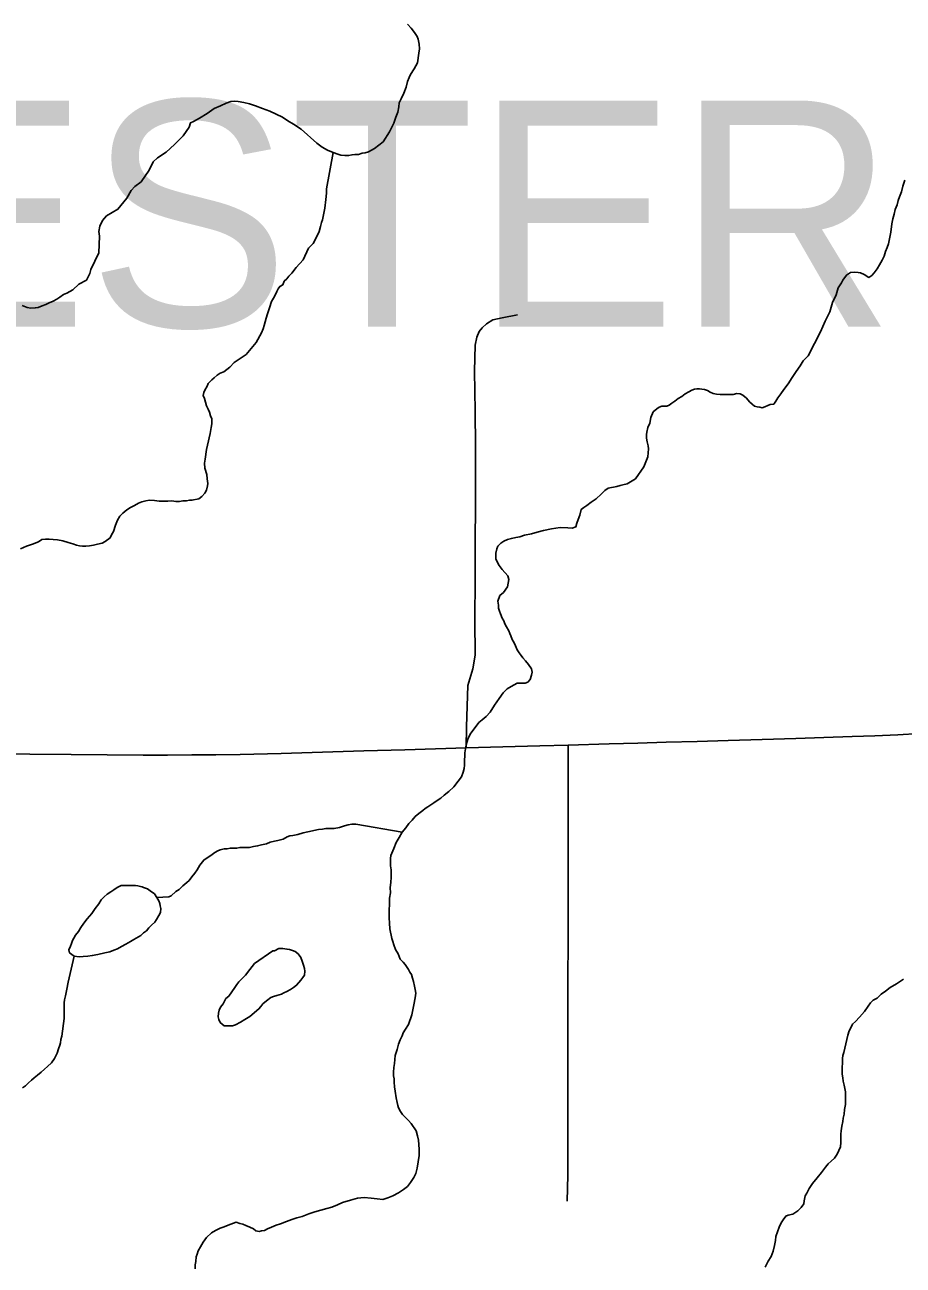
# Model space of a CAD drawing. Extents: x 103424 to 286016, y 38711 to 110967.
# Drawn here: x 110967 to 114482, y 84863 to 89827 of the extents above; entities that cross this region are included whole.
import ezdxf

# ---------------------------------------------------------------- set-up
doc = ezdxf.new("R2010")
doc.units = 0
for name, color, linetype in [('GM_X_County_Road', 7, 'Continuous'), ('GM_X_Minor_Lake', 7, 'Continuous'), ('GM_X_Minor_River', 7, 'Continuous'), ('GM_X_Township_Road', 7, 'Continuous'), ('GM_X_Township_Text', 7, 'Continuous')]:
    doc.layers.add(name, color=color, linetype=linetype)

msp = doc.modelspace()

# ---------------------------------------------------------------- linework, layer by layer
at = {"layer": 'GM_X_County_Road'}
msp.add_lwpolyline([(110821.5, 86909.7), (110986.6, 86908.2), (111151.7, 86906.7), (111296.4, 86905.4), (111441.1, 86904.1), (111537.8, 86904.4), (111634.6, 86904.8), (111731.3, 86905.5), (111828.1, 86906.1), (111993.1, 86911.1), (112158.1, 86916), (112323.1, 86920.9), (112488.1, 86925.8), (112610.3, 86929.5), (112732.6, 86933.1), (112880, 86937.1), (113027.4, 86941.1), (113140.7, 86944.2), (113305.7, 86948.9), (113419.3, 86952.2), (113532.9, 86955.4), (113657.3, 86958.8), (113781.7, 86962.2), (113916.8, 86966.7), (114051.9, 86971.2), (114164.4, 86974.6), (114276.9, 86978), (114368.3, 86981.6), (114459.8, 86985.1), (114547.1, 86990.1)], dxfattribs=at)
at = {"layer": 'GM_X_Minor_Lake'}
for points in [[(111435.8, 86376.5), (111429.4, 86378.6), (111419.3, 86380.5), (111409.2, 86382.4), (111387, 86382.2)], [(111387, 86382.2), (111352.7, 86381.8), (111336.6, 86373.6), (111322.5, 86365.4), (111310.5, 86357.2), (111296.5, 86346.9), (111284.5, 86336.7), (111272.5, 86324.5), (111262.6, 86308.2), (111248.7, 86289.9), (111234.8, 86269.5), (111216.9, 86249.2), (111202.9, 86230.8), (111191, 86214.6), (111181.1, 86198.3), (111169.1, 86184), (111163.2, 86171.8), (111157.3, 86161.7), (111153.4, 86149.5), (111149.5, 86139.4), (111143.6, 86125.2), (111145.7, 86113.1), (111164.1, 86099.1), (111184.3, 86097.3), (111200.4, 86097.5), (111218.6, 86099.7), (111236.7, 86101.9), (111258.9, 86106.2), (111287.1, 86112.5), (111307.3, 86116.7), (111323.4, 86123), (111337.4, 86129.2), (111353.5, 86137.4), (111371.5, 86147.7), (111389.6, 86158), (111403.6, 86166.2), (111431.7, 86182.6), (111441.7, 86192.8), (111453.7, 86201), (111463.7, 86213.2), (111473.7, 86223.4), (111487.6, 86235.7), (111493.6, 86245.9), (111503.5, 86262.1), (111509.4, 86274.3), (111511.2, 86290.5), (111509.1, 86300.6), (111507, 86310.6), (111502.8, 86320.7), (111494.6, 86334.8), (111486.3, 86348.8), (111468, 86360.8), (111457.8, 86368.7), (111441.6, 86374.6), (111435.8, 86376.5)], [(111959.6, 86121.2), (111885.4, 86070), (111867.5, 86045.6), (111849.6, 86023.2), (111833.7, 86006.9), (111823.7, 85996.7), (111815.7, 85986.5), (111807.8, 85974.3), (111795.9, 85956), (111783.9, 85939.7), (111771.9, 85929.5), (111760.1, 85909.1), (111750.1, 85894.9), (111744.2, 85882.7), (111742.3, 85870.6), (111740.5, 85856.4), (111742.6, 85846.4), (111748.8, 85834.3), (111765.1, 85820.3), (111785.3, 85820.5), (111797.5, 85820.6), (111809.5, 85824.8), (111829.6, 85835.1), (111847.7, 85845.4), (111867.7, 85857.7), (111903.7, 85888.4), (111911.7, 85898.5), (111919.6, 85908.7), (111933.6, 85921), (111951.7, 85933.3), (111961.7, 85937.4), (111975.8, 85941.6), (111993.9, 85947.9), (112004, 85952), (112016, 85958.2), (112030, 85966.4), (112042.1, 85974.6), (112054.1, 85982.8), (112072, 86003.2), (112080, 86013.4), (112085.9, 86023.5), (112087.7, 86039.7), (112085.6, 86049.8), (112081.4, 86063.9), (112077.2, 86080), (112071, 86094.1), (112060.7, 86108.1), (112048.5, 86118.1), (112038.3, 86122), (112026.2, 86126), (112016, 86127.9), (111999.8, 86129.7), (111983.7, 86129.6), (111965.6, 86121.3), (111961.6, 86121.3), (111959.6, 86121.2)], [(111959.6, 86121.2), (111885.4, 86070), (111867.5, 86045.6), (111849.6, 86023.2), (111833.7, 86006.9), (111823.7, 85996.7), (111815.7, 85986.5), (111807.8, 85974.3), (111795.9, 85956), (111783.9, 85939.7), (111771.9, 85929.5), (111760.1, 85909.1), (111750.1, 85894.9), (111744.2, 85882.7), (111742.3, 85870.6), (111740.5, 85856.4), (111742.6, 85846.4), (111748.8, 85834.3), (111765.1, 85820.3), (111785.3, 85820.5), (111797.5, 85820.6), (111809.5, 85824.8), (111829.6, 85835.1), (111847.7, 85845.4), (111867.7, 85857.7), (111903.7, 85888.4), (111911.7, 85898.5), (111919.6, 85908.7)], [(111919.6, 85908.7), (111933.6, 85921), (111951.7, 85933.3), (111961.7, 85937.4), (111975.8, 85941.6), (111993.9, 85947.9), (112004, 85952), (112016, 85958.2), (112030, 85966.4), (112042.1, 85974.6), (112054.1, 85982.8), (112072, 86003.2), (112080, 86013.4), (112085.9, 86023.5), (112087.7, 86039.7), (112085.6, 86049.8), (112081.4, 86063.9), (112077.2, 86080), (112071, 86094.1), (112060.7, 86108.1), (112048.5, 86118.1), (112038.3, 86122), (112026.2, 86126), (112016, 86127.9), (111999.8, 86129.7), (111983.7, 86129.6), (111965.6, 86121.3), (111961.6, 86121.3), (111959.6, 86121.2)]]:
    msp.add_lwpolyline(points, dxfattribs=at)
at = {"layer": 'GM_X_Minor_River'}
for points in [[(112498, 89829.8), (112512.3, 89813.8), (112526.7, 89795.7), (112536.9, 89779.7), (112541.1, 89769.6), (112545.4, 89749.4), (112545.6, 89731.3), (112543.8, 89713.1), (112538.2, 89674.6), (112524.3, 89650.2), (112510.4, 89627.9), (112504.5, 89615.7), (112498.7, 89599.5), (112492.9, 89577.2), (112483, 89552.8), (112473.2, 89530.5), (112465.3, 89514.3), (112463.5, 89498.1), (112459.7, 89477.8), (112451.8, 89457.6), (112444, 89433.2), (112426.3, 89398.7), (112400.5, 89358.1), (112366.5, 89331.5), (112342.4, 89319.1), (112328.3, 89314.9), (112316.2, 89312.8), (112302.1, 89308.6), (112288, 89308.5), (112275.9, 89306.3), (112263.8, 89304.2), (112247.6, 89304), (112231.4, 89305.9), (112219.3, 89309.8), (112201, 89315.7), (112178.7, 89325.5), (112156.4, 89337.4), (112136, 89353.4), (112072.7, 89409.3), (112042.2, 89429.2), (112019.8, 89443.2), (111997.4, 89457.1), (111973, 89468.9), (111946.7, 89480.8), (111918.2, 89492.6), (111889.8, 89502.5), (111865.5, 89510.3), (111843.2, 89516.1), (111821, 89520), (111804.8, 89521.8), (111790.7, 89519.6), (111772.6, 89513.4), (111750.5, 89503.1), (111724.3, 89492.7), (111696.3, 89472.2), (111666.2, 89453.8), (111642.2, 89439.4), (111630.1, 89435.2), (111624.2, 89417), (111600.4, 89382.4), (111566.5, 89347.7), (111532.5, 89317), (111498.4, 89294.5), (111480.5, 89278.1), (111464.7, 89245.7), (111432.9, 89198.9), (111406.9, 89180.4), (111392.9, 89164.1), (111375.1, 89133.7), (111339.3, 89088.8), (111293.1, 89062.1), (111277.2, 89043.8), (111267.3, 89021.5), (111263.6, 88999.2), (111265.8, 88981), (111262.5, 88914.3), (111231, 88847.3), (111227.1, 88831.1), (111213.3, 88804.7), (111183.2, 88788.3), (111159.2, 88765.8), (111135.1, 88753.4), (111121.1, 88747.2), (111107.1, 88737), (111095, 88728.8), (111081, 88720.6), (111064.9, 88714.4), (111050.9, 88708.2), (111036.8, 88702)], [(112201, 89315.7), (112174.5, 89169.9), (112174.6, 89153.8), (112170.9, 89127.5), (112167.3, 89093.1), (112161.5, 89066.8), (112157.7, 89046.5), (112153.8, 89036.4), (112150, 89020.2), (112144.1, 88999.9), (112134.3, 88977.6), (112120.5, 88951.2), (112102.5, 88932.8), (112080.8, 88886.2), (112052.9, 88855.6), (112035, 88833.2), (112023, 88820.9), (112015.1, 88810.7), (112005.1, 88800.5), (111999.2, 88786.3), (111987.1, 88780.2), (111981.2, 88770), (111975.3, 88759.8), (111965.4, 88739.5), (111953.5, 88719.2), (111945.7, 88694.9), (111937.9, 88670.6), (111932.1, 88652.3), (111928.2, 88638.1), (111924.3, 88624), (111920.5, 88609.8), (111914.6, 88593.6), (111892.8, 88555), (111853, 88508.1), (111820.9, 88485.6), (111804.9, 88475.3), (111786.9, 88456.9), (111762.9, 88438.5), (111748.8, 88432.3), (111736.8, 88424.1), (111724.8, 88413.9), (111714.8, 88405.7), (111700.8, 88391.4), (111696.9, 88381.3), (111687, 88365), (111683.1, 88354.9), (111681.2, 88342.7), (111685.4, 88330.7), (111689.6, 88316.6), (111693.8, 88302.4), (111700, 88288.4), (111706.2, 88276.3), (111710.4, 88262.2), (111714.6, 88250.1), (111714.8, 88229.9), (111713, 88215.8), (111709.2, 88191.5), (111697.7, 88144.9), (111693.8, 88126.7), (111688.2, 88088.2), (111686.4, 88072.1), (111686.6, 88051.9), (111695, 88027.7), (111697.2, 88009.5), (111699.4, 87991.4), (111697.5, 87981.3), (111693.7, 87965.1), (111687.8, 87952.9), (111675.8, 87938.6), (111663.8, 87930.4), (111635.6, 87924.1), (111625.5, 87924), (111613.4, 87921.8), (111599.3, 87921.7), (111585.2, 87919.5), (111571, 87919.4), (111554.8, 87921.2), (111538.7, 87921.1), (111522.5, 87920.9), (111504.4, 87920.7), (111486.2, 87922.6), (111466, 87924.4), (111451.8, 87922.2), (111435.7, 87918), (111421.7, 87911.8), (111405.6, 87903.6), (111389.5, 87895.3), (111375.5, 87885.1), (111359.5, 87872.8), (111347.5, 87860.6), (111337.6, 87844.3), (111329.8, 87824), (111322, 87799.7), (111314.1, 87785.5), (111308.1, 87773.3), (111288.1, 87759), (111276.1, 87752.8), (111257.9, 87748.6), (111241.8, 87744.4), (111225.7, 87742.2), (111211.6, 87740)], [(114488.6, 89205.2), (114480.8, 89180.8), (114475, 89158.6), (114467.2, 89138.3), (114461.3, 89124.1), (114457.4, 89105.9), (114449.6, 89087.6), (114445.7, 89069.4), (114439.9, 89051.1), (114436.1, 89030.9), (114432.4, 88996.5), (114426.7, 88970.2), (114422.9, 88950), (114417, 88935.8), (114411.1, 88919.5), (114405.3, 88901.3), (114397.4, 88885), (114387.5, 88866.8), (114377.6, 88850.5), (114365.7, 88834.2), (114355.7, 88824), (114343.7, 88815.8), (114325.4, 88827.8), (114311.1, 88833.7), (114301, 88835.6), (114286.9, 88837.5), (114270.7, 88835.3), (114254.7, 88825), (114240.8, 88804.7), (114234.9, 88794.5), (114221, 88774.2), (114213.2, 88745.8), (114199.4, 88715.4), (114187.7, 88678.9), (114170, 88640.3), (114150.3, 88597.7), (114126.6, 88551), (114100.9, 88502.3), (114081, 88481.9), (114069.1, 88461.6), (114053.2, 88439.2), (114037.3, 88414.8), (114021.4, 88390.4), (114003.5, 88368), (113991.6, 88349.7), (113979.7, 88333.4), (113971.8, 88321.2), (113963.8, 88309), (113949.7, 88306.8), (113939.7, 88302.7), (113927.6, 88298.5), (113917.5, 88294.4), (113907.4, 88296.3), (113897.3, 88298.2), (113887.2, 88300.1), (113877, 88308.1), (113866.8, 88318.1), (113854.5, 88332.1), (113840.2, 88344.1), (113830, 88350.1), (113815.9, 88352), (113801.8, 88347.8), (113787.7, 88347.6), (113749.3, 88347.2), (113735.1, 88349.1), (113721, 88351), (113708.8, 88356.9), (113698.6, 88362.9), (113686.5, 88366.8), (113676.3, 88368.7), (113666.2, 88370.7), (113656.1, 88370.6), (113646, 88368.4), (113636, 88364.3), (113623.9, 88358.1), (113609.9, 88349.9), (113595.9, 88339.6), (113581.8, 88331.4), (113567.8, 88321.2), (113555.8, 88313), (113545.8, 88304.8), (113535.8, 88300.7), (113515.6, 88300.5), (113505.5, 88296.3), (113495.5, 88290.2), (113481.5, 88277.9), (113471.7, 88255.6), (113467.9, 88233.3), (113460, 88215.1), (113456.2, 88196.8)], [(111036.8, 88702), (111020.7, 88695.7), (111008.6, 88693.6), (110990.4, 88693.4), (110976.3, 88695.3), (110956, 88703.2)], [(113456.2, 88196.8), (113454.3, 88186.7), (113454.4, 88172.6), (113456.6, 88158.5), (113460.8, 88142.3), (113463, 88130.2), (113461.2, 88114.1), (113459.3, 88097.9), (113443.7, 88057.3), (113409.9, 88010.5), (113377.8, 87990), (113359.7, 87985.8), (113349.6, 87983.7), (113335.5, 87979.5), (113301.3, 87973.1), (113287.2, 87962.8), (113273.3, 87948.5), (113253.3, 87930.2), (113233.2, 87915.8), (113215.2, 87903.5), (113203.2, 87895.3), (113193.2, 87887.1), (113187.4, 87864.8), (113181.5, 87846.6), (113175.6, 87832.4), (113171.8, 87818.2), (113157.7, 87812), (113139.5, 87813.9), (113109.2, 87815.6), (113074.9, 87809.2), (113042.7, 87802.8), (113016.5, 87796.5), (112994.4, 87790.2), (112966.2, 87783.8), (112948.1, 87777.6), (112931.9, 87775.4), (112913.8, 87771.2), (112897.7, 87767), (112883.6, 87760.8), (112871.6, 87752.6), (112859.6, 87740.4), (112855.7, 87730.2), (112851.9, 87712), (112852.2, 87687.8), (112864.6, 87663.6), (112876.9, 87647.6), (112899.4, 87621.6), (112903.6, 87607.5), (112897.9, 87577.1), (112882, 87554.7), (112868, 87542.5), (112860.2, 87520.2), (112862.4, 87504), (112862.5, 87491.9), (112866.7, 87479.8), (112870.9, 87469.8), (112877.1, 87451.6), (112883.3, 87441.6), (112887.5, 87429.5), (112893.7, 87417.5), (112904, 87401.4), (112908.1, 87391.3), (112912.3, 87381.3), (112916.5, 87367.2), (112924.7, 87353.1), (112930.9, 87341.1), (112937.2, 87325), (112945.4, 87312.9), (112953.6, 87302.9), (112959.8, 87292.9), (112970, 87280.8), (112982.3, 87266.8), (112994.6, 87248.8), (112996.8, 87236.7), (112994.9, 87224.5), (112989.1, 87206.3), (112979.1, 87196.1), (112969, 87191.9), (112950.9, 87191.8), (112936.7, 87191.6), (112912.6, 87179.3), (112896.6, 87169), (112880.6, 87152.7), (112864.7, 87130.3), (112846.9, 87103.9), (112829, 87075.4), (112813, 87059.1), (112797, 87044.8), (112783, 87034.5), (112749.3, 86987.7), (112739.4, 86967.4), (112733.6, 86945.1), (112729.7, 86928.9), (112727.9, 86912.8), (112728.1, 86898.6), (112726.2, 86886.5), (112726.3, 86876.4), (112726.4, 86864.3), (112724.6, 86850.1), (112720.7, 86835.9), (112714.9, 86817.7)], [(111211.6, 87740), (111197.5, 87739.9), (111185.3, 87741.8), (111173.2, 87743.7), (111159, 87749.6), (111140.7, 87755.5), (111118.4, 87761.3), (111098.2, 87765.2), (111080, 87767), (111063.8, 87768.8), (111049.7, 87768.7), (111035.6, 87766.6), (111021.5, 87758.3), (110997.4, 87748), (110973.3, 87739.7), (110949.2, 87729.3)], [(112714.9, 86817.7), (112701, 86799.4), (112683, 86777), (112663, 86758.6), (112645, 86744.3), (112631, 86732), (112617, 86721.8), (112603, 86713.5), (112591, 86705.3), (112578.9, 86697.1), (112568.9, 86691), (112558.9, 86682.8), (112542.9, 86670.5), (112528.9, 86658.3), (112516.9, 86644), (112503, 86629.7), (112491.1, 86613.4), (112477.1, 86595.1), (112465.2, 86574.8), (112453.4, 86554.5), (112443.5, 86530.1), (112435.7, 86511.9), (112431.8, 86501.7), (112429.9, 86489.6), (112430.1, 86473.4), (112430.2, 86461.3), (112432.4, 86445.2), (112432.6, 86431), (112432.8, 86414.9), (112431, 86394.6), (112429.2, 86374.4), (112429.5, 86352.2), (112425.7, 86332), (112425.9, 86311.8), (112424.3, 86279.4), (112424.6, 86253.2), (112426.8, 86231), (112427.1, 86208.7), (112435.6, 86170.5), (112439.8, 86158.4), (112444, 86144.3), (112450.3, 86126.2), (112460.6, 86108.1), (112468.9, 86088), (112481.1, 86076), (112489.3, 86065.9), (112501.7, 86045.9), (112507.9, 86035.8), (112514.1, 86025.8), (112518.2, 86011.7), (112522.5, 85997.6), (112526.7, 85979.5), (112528.9, 85965.3), (112531.1, 85951.2), (112529.3, 85933), (112523.5, 85904.7), (112515.9, 85864.2), (112502.2, 85825.7), (112490.3, 85807.4), (112480.4, 85793.1), (112476.5, 85781), (112468.6, 85764.7), (112462.8, 85746.5), (112456.9, 85726.2), (112453, 85714.1), (112449.2, 85701.9), (112447.3, 85685.7), (112445.5, 85669.6), (112443.7, 85653.4), (112441.9, 85635.2), (112442, 85621), (112444.2, 85608.9), (112444.3, 85594.8), (112446.6, 85576.6), (112448.8, 85558.5), (112453.1, 85532.3), (112457.4, 85514.1), (112459.6, 85502), (112461.7, 85491.9), (112469.9, 85477.9), (112478.2, 85465.9), (112490.4, 85453.9), (112502.7, 85441.9), (112512.9, 85429.8), (112533.5, 85399.7), (112537.7, 85379.6), (112542, 85363.5), (112544.2, 85345.3), (112544.4, 85325.1), (112544.7, 85300.9), (112540.9, 85276.6), (112537.2, 85250.3), (112531.4, 85230), (112523.5, 85213.8), (112509.6, 85193.4), (112497.7, 85177.2), (112481.7, 85164.9), (112461.6, 85152.6), (112439.5, 85140.2), (112419.4, 85131.9), (112399.3, 85125.7)], [(112477.1, 86595.1), (112290.9, 86627.6), (112274.8, 86627.4), (112260.7, 86625.3), (112246.6, 86621.1), (112226.5, 86614.8), (112204.3, 86610.6), (112188.1, 86610.4), (112172, 86610.2), (112157.9, 86608.1), (112141.7, 86605.9), (112099.4, 86597.4), (112081.3, 86593.2), (112059.2, 86586.9), (112039, 86582.6), (112026.9, 86580.5), (112016.9, 86576.4), (112000.8, 86568.1), (111978.7, 86561.8), (111966.6, 86559.7), (111948.4, 86555.5), (111934.4, 86549.3), (111914.2, 86545), (111898.1, 86540.8), (111882, 86538.7), (111865.9, 86534.4), (111853.8, 86534.3), (111843.7, 86534.2), (111827.5, 86534.1), (111815.4, 86531.9), (111801.3, 86531.8), (111789.2, 86531.7), (111777.1, 86529.5), (111764.9, 86529.4), (111748.8, 86525.2), (111738.8, 86521), (111726.8, 86514.9), (111710.7, 86502.6), (111696.7, 86492.3), (111682.7, 86484.1), (111666.8, 86463.8), (111656.9, 86445.5), (111646.9, 86431.2), (111635, 86417), (111625.1, 86402.7), (111615, 86394.6), (111599.1, 86380.3), (111585.1, 86366), (111571, 86357.8), (111553.1, 86341.4), (111543, 86337.3), (111494.6, 86334.8)], [(111164.1, 86099.1), (111141, 85995.9), (111135.3, 85967.5), (111129.6, 85941.2), (111125.7, 85925), (111123.8, 85912.9), (111124, 85896.7), (111124.3, 85872.5), (111124.6, 85850.3), (111115.3, 85779.5), (111111.4, 85765.3), (111109.5, 85753.1), (111107.6, 85743), (111101.7, 85728.8), (111095.9, 85710.6), (111086, 85690.3), (111074.1, 85672), (111058.1, 85657.7), (111046.1, 85647.5), (111032.1, 85635.2), (111018.1, 85622.9), (111004.1, 85612.7), (110994.1, 85602.5), (110982.1, 85592.3), (110970.2, 85580), (110958.2, 85571.8)], [(114483.4, 86007.1), (114455.3, 85988.6), (114429.3, 85974.2), (114411.2, 85959.9), (114393.2, 85947.6), (114377.2, 85931.3), (114361.2, 85923.1), (114351.2, 85912.8), (114341.3, 85898.6), (114327.4, 85878.3), (114307.4, 85855.8)], [(114307.4, 85855.8), (114291.5, 85837.5), (114279.5, 85827.3), (114271.6, 85813.1), (114265.7, 85800.9), (114259.8, 85782.6), (114244.5, 85713.8), (114240.6, 85701.7), (114238.7, 85689.5), (114238.9, 85671.3), (114237.1, 85655.1), (114237.2, 85641), (114237.4, 85626.9), (114239.6, 85612.8), (114241.8, 85598.6), (114246, 85582.5), (114250.3, 85556.3), (114250.6, 85530), (114250.9, 85505.8), (114247.1, 85485.6), (114245.3, 85467.4), (114241.5, 85451.2), (114239.6, 85437), (114235.8, 85418.8), (114234, 85400.6), (114232.1, 85386.4), (114232.3, 85370.3), (114232.5, 85354.1), (114230.7, 85335.9), (114224.8, 85321.7), (114216.9, 85307.5), (114207, 85291.2), (114193, 85279), (114181, 85268.7), (114171, 85254.5), (114155.1, 85234.1), (114137.2, 85211.7), (114119.3, 85189.3), (114105.4, 85169), (114095.5, 85150.7), (114089.6, 85140.6), (114085.8, 85120.3), (114083.9, 85108.2), (114073.9, 85093.9), (114060, 85079.7), (114039.9, 85067.3), (114021.8, 85063.1), (114011.7, 85059), (114001.8, 85044.7), (113993.9, 85032.5), (113986, 85014.3), (113972.3, 84977.8), (113970.5, 84961.6), (113966.7, 84941.4), (113960.9, 84919.1), (113953, 84896.8), (113941.1, 84878.5), (113929.3, 84854.1)], [(112399.3, 85125.7), (112377.1, 85127.5), (112352.8, 85131.3), (112324.5, 85133), (112298.3, 85130.7), (112270.1, 85122.4), (112237.9, 85114), (112217.8, 85103.7), (112195.7, 85095.4), (112175.6, 85089.1), (112151.4, 85082.8), (112127.2, 85076.5), (112103.1, 85068.2), (112077, 85057.8), (112054.8, 85051.5), (112034.7, 85045.3), (112014.6, 85037), (111990.5, 85028.7), (111972.4, 85022.4), (111954.3, 85014.2), (111938.2, 85007.9), (111926.1, 85001.8), (111914.1, 84999.6), (111904, 84997.5), (111891.8, 84999.4), (111881.6, 85007.4), (111867.4, 85015.3), (111851.2, 85021.2), (111839, 85027.1), (111826.9, 85029), (111812.7, 85035), (111780.5, 85022.5), (111764.4, 85016.3), (111748.3, 85010.1), (111730.2, 85001.8), (111714.2, 84991.6), (111694.2, 84973.2), (111680.3, 84954.9), (111670.4, 84936.6), (111660.5, 84920.3), (111656.6, 84906.1), (111652.7, 84896), (111650.9, 84877.8), (111649, 84863.6), (111649.2, 84847.5)]]:
    msp.add_lwpolyline(points, dxfattribs=at)
at = {"layer": 'GM_X_Township_Road'}
for points in [[(112732.6, 86933.1), (112734.5, 87017.7), (112739, 87182.6), (112759.1, 87249.4), (112769.6, 87304.1), (112768, 87444), (112768.7, 87609.1), (112769.4, 87774.2), (112769.9, 87887.4), (112770.4, 88000.6), (112770, 88140.9), (112769.6, 88281.2), (112766.4, 88440.5), (112768.8, 88544.2), (112776, 88577.2), (112785.6, 88598.9), (112796.9, 88614.2), (112813.8, 88630.3), (112840.3, 88645.6), (112877.3, 88653.6), (112937.7, 88665.7)], [(113137.2, 85119.2), (113139.1, 85222.2), (113140.7, 86944.2)]]:
    msp.add_lwpolyline(points, dxfattribs=at)

# ---------------------------------------------------------------- texts
at = {"layer": 'GM_X_Township_Text'}
msp.add_text('CHESTER', height=905.61, rotation=0, dxfattribs=at).set_placement((108662.5, 88618.2))

doc.saveas('drawing.dxf')
